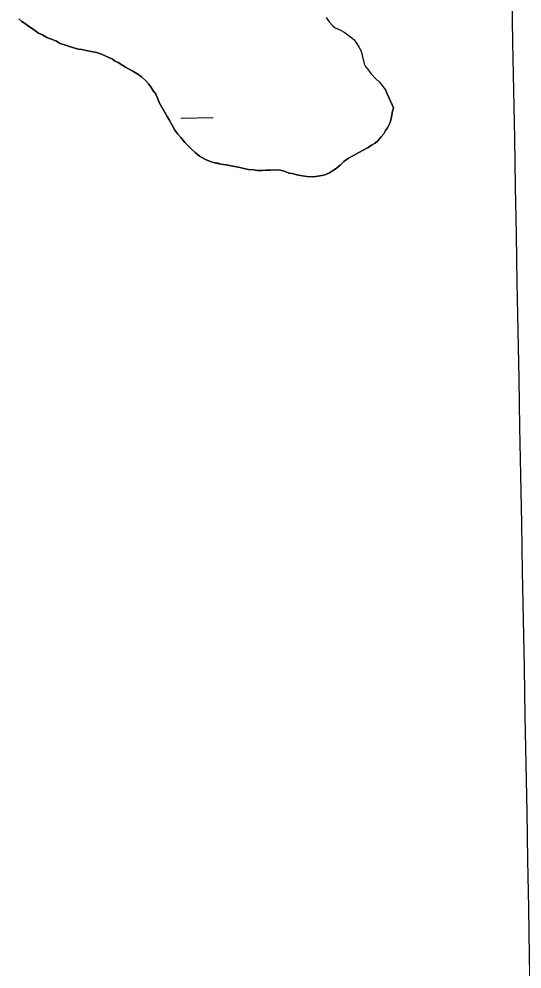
# Model space of a CAD drawing. Extents: x 3925854 to 3964121, y 224593 to 250589.
# Drawn here: x 3950841 to 3951336, y 233478 to 234413 of the extents above; entities that cross this region are included whole.
import ezdxf

# ---------------------------------------------------------------- set-up
doc = ezdxf.new("R2010")
doc.units = 0
for name, color, linetype in [('V-GRID-MAJR', 7, 'Continuous'), ('V-TOPO-SHOR', 7, 'Continuous'), ('V-WETL-SWMP', 7, 'Continuous')]:
    doc.layers.add(name, color=color, linetype=linetype)

msp = doc.modelspace()

# ---------------------------------------------------------------- linework, layer by layer
at = {"layer": 'V-GRID-MAJR'}
msp.add_spline([(3951399.639, 230414.747), (3951288.627, 236471.56), (3951177.558, 242531.458), (3951066.49, 248591.344), (3951066.433, 248594.438)], degree=3, dxfattribs=at)
at = {"layer": 'V-TOPO-SHOR'}
for points in [[(3950840.768, 234412.518), (3950843.49, 234410.093), (3950847.195, 234407.679), (3950850.158, 234405.502), (3950854.602, 234402.604), (3950860.042, 234398.489), (3950863.982, 234396.812), (3950868.177, 234394.401), (3950873.346, 234392.493), (3950877.04, 234391.057), (3950881.237, 234388.403), (3950886.649, 234386.742), (3950890.342, 234385.306), (3950893.787, 234384.36), (3950898.952, 234382.943), (3950902.634, 234382.488), (3950906.814, 234381.55), (3950911.729, 234380.618), (3950917.136, 234379.447)], [(3951142.871, 234414.089), (3951146.117, 234409.721), (3951149.355, 234406.151), (3951151.779, 234403.773), (3951157.008, 234401.426), (3951160.629, 234399.462), (3951164.254, 234397.099), (3951168.288, 234393.937), (3951170.709, 234391.96), (3951172.743, 234388.78), (3951175.59, 234384.407), (3951177.218, 234381.622), (3951178.051, 234378.429), (3951178.889, 234374.837), (3951179.72, 234371.642), (3951180.554, 234368.449), (3951181.783, 234365.662), (3951184.619, 234362.088), (3951187.052, 234358.912), (3951191.908, 234353.759), (3951195.142, 234350.589)], [(3950917.136, 234379.447), (3950922.059, 234377.782), (3950926.248, 234375.861), (3950932.654, 234372.984), (3950935.371, 234371.048), (3950938.329, 234369.606), (3950943.019, 234366.713), (3950945.734, 234365.023), (3950948.446, 234363.579), (3950952.64, 234361.169), (3950957.576, 234358.277), (3950961.281, 234355.614), (3950965.735, 234351.736), (3950968.217, 234348.817), (3950970.458, 234345.653), (3950972.702, 234341.997), (3950975.185, 234339.079), (3950977.443, 234333.951), (3950978.705, 234330.531), (3950981.451, 234325.652), (3950983.95, 234321.263), (3950986.449, 234316.629), (3950988.445, 234313.215), (3950991.442, 234308.095), (3950994.19, 234303.218), (3950997.172, 234299.323), (3951000.15, 234295.919), (3951003.877, 234291.053), (3951007.099, 234287.897), (3951010.32, 234284.741), (3951014.035, 234281.1), (3951018.24, 234277.709), (3951024.16, 234274.335), (3951028.101, 234272.658), (3951032.285, 234271.231), (3951036.463, 234270.536), (3951039.412, 234269.832), (3951044.817, 234268.904), (3951049.238, 234268.214), (3951053.172, 234267.274), (3951058.088, 234266.342), (3951063.251, 234265.169), (3951066.691, 234264.466), (3951071.846, 234264.03), (3951075.039, 234263.571), (3951079.944, 234263.62), (3951083.62, 234263.905), (3951088.527, 234263.708), (3951092.695, 234263.995), (3951098.091, 234263.805), (3951102.767, 234262.381), (3951106.216, 234260.946), (3951109.652, 234260.489), (3951114.326, 234259.309), (3951119.73, 234258.384), (3951124.152, 234257.693), (3951130.288, 234257.265), (3951134.943, 234257.804), (3951138.615, 234258.576), (3951141.793, 234259.344), (3951146.434, 234261.353), (3951149.113, 234263.098), (3951153.012, 234265.59), (3951157.147, 234269.066), (3951160.303, 234272.285), (3951165.173, 234275.769), (3951169.321, 234278.02), (3951172.247, 234279.521), (3951175.174, 234281.268), (3951179.565, 234283.519), (3951184.441, 234286.267), (3951187.609, 234288.262), (3951191.267, 234290.506), (3951193.942, 234292.741), (3951197.091, 234296.452), (3951199.758, 234299.667), (3951201.441, 234302.872), (3951203.379, 234305.344), (3951205.539, 234310.028), (3951206.736, 234312.981), (3951207.436, 234316.424), (3951208.362, 234321.829), (3951209.308, 234325.271), (3951202.16, 234341.217)], [(3951195.142, 234350.589), (3951197.98, 234347.017), (3951201.63, 234342.251), (3951202.16, 234341.217)]]:
    msp.add_lwpolyline(points, dxfattribs=at)
at = {"layer": 'V-WETL-SWMP'}
for p, q in [((3950843.49, 234410.093), (3950840.768, 234412.518)), ((3950847.194, 234407.678), (3950843.49, 234410.093)), ((3950850.159, 234405.501), (3950847.194, 234407.678)), ((3951142.871, 234414.089), (3951146.117, 234409.72)), ((3951146.117, 234409.72), (3951149.355, 234406.151)), ((3951149.355, 234406.151), (3951151.78, 234403.774)), ((3950854.603, 234402.603), (3950850.159, 234405.501)), ((3950860.041, 234398.489), (3950854.603, 234402.603)), ((3950863.982, 234396.812), (3950860.041, 234398.489)), ((3950868.176, 234394.402), (3950863.982, 234396.812)), ((3951151.78, 234403.774), (3951157.007, 234401.426)), ((3951157.007, 234401.426), (3951160.629, 234399.462)), ((3951160.629, 234399.462), (3951164.254, 234397.098)), ((3951164.254, 234397.098), (3951168.288, 234393.937)), ((3950873.346, 234392.492), (3950868.176, 234394.402)), ((3950877.04, 234391.058), (3950873.346, 234392.492)), ((3950881.236, 234388.403), (3950877.04, 234391.058)), ((3950886.649, 234386.741), (3950881.236, 234388.403)), ((3951168.288, 234393.937), (3951170.71, 234391.961)), ((3951170.71, 234391.961), (3951172.743, 234388.78)), ((3951172.743, 234388.78), (3951175.589, 234384.407)), ((3950890.343, 234385.307), (3950886.649, 234386.741)), ((3950893.786, 234384.361), (3950890.343, 234385.307)), ((3950898.951, 234382.942), (3950893.786, 234384.361)), ((3950902.635, 234382.489), (3950898.951, 234382.942)), ((3950906.814, 234381.55), (3950902.635, 234382.489)), ((3950911.729, 234380.619), (3950906.814, 234381.55)), ((3950917.136, 234379.448), (3950911.729, 234380.619)), ((3950922.059, 234377.781), (3950917.136, 234379.448)), ((3950926.248, 234375.861), (3950922.059, 234377.781)), ((3951175.589, 234384.407), (3951177.218, 234381.622)), ((3951177.218, 234381.622), (3951178.051, 234378.429)), ((3951178.051, 234378.429), (3951178.888, 234374.836)), ((3950932.654, 234372.983), (3950926.248, 234375.861)), ((3950935.371, 234371.049), (3950932.654, 234372.983)), ((3950938.329, 234369.607), (3950935.371, 234371.049)), ((3950943.019, 234366.712), (3950938.329, 234369.607)), ((3951178.888, 234374.836), (3951179.721, 234371.643)), ((3951179.721, 234371.643), (3951180.553, 234368.45)), ((3951180.553, 234368.45), (3951181.782, 234365.661)), ((3950945.734, 234365.023), (3950943.019, 234366.712)), ((3950948.446, 234363.579), (3950945.734, 234365.023)), ((3950952.64, 234361.169), (3950948.446, 234363.579)), ((3950957.575, 234358.276), (3950952.64, 234361.169)), ((3951181.782, 234365.661), (3951184.62, 234362.088)), ((3951184.62, 234362.088), (3951187.053, 234358.911)), ((3950961.281, 234355.615), (3950957.575, 234358.276)), ((3950965.735, 234351.736), (3950961.281, 234355.615)), ((3950968.218, 234348.818), (3950965.735, 234351.736)), ((3951187.053, 234358.911), (3951191.908, 234353.758)), ((3951191.908, 234353.758), (3951195.142, 234350.589)), ((3951195.142, 234350.589), (3951197.98, 234347.016)), ((3950970.457, 234345.653), (3950968.218, 234348.818)), ((3950972.702, 234341.997), (3950970.457, 234345.653)), ((3950975.184, 234339.079), (3950972.702, 234341.997)), ((3951197.98, 234347.016), (3951201.63, 234342.251)), ((3951201.63, 234342.251), (3951202.16, 234341.218)), ((3951202.16, 234341.218), (3951209.308, 234325.271)), ((3950977.444, 234333.951), (3950975.184, 234339.079)), ((3950978.705, 234330.53), (3950977.444, 234333.951)), ((3950981.452, 234325.653), (3950978.705, 234330.53)), ((3950983.95, 234321.263), (3950981.452, 234325.653)), ((3951208.362, 234321.828), (3951207.436, 234316.423)), ((3951209.308, 234325.271), (3951208.362, 234321.828)), ((3950986.449, 234316.629), (3950983.95, 234321.263)), ((3950988.446, 234313.215), (3950986.449, 234316.629)), ((3950991.441, 234308.095), (3950988.446, 234313.215)), ((3950999.894, 234314.931), (3951031.889, 234315.513)), ((3951206.735, 234312.982), (3951205.539, 234310.027)), ((3951207.436, 234316.423), (3951206.735, 234312.982)), ((3950994.189, 234303.218), (3950991.441, 234308.095)), ((3950997.172, 234299.324), (3950994.189, 234303.218)), ((3951203.379, 234305.345), (3951201.442, 234302.872)), ((3951205.539, 234310.027), (3951203.379, 234305.345)), ((3951000.15, 234295.92), (3950997.172, 234299.324)), ((3951003.878, 234291.053), (3951000.15, 234295.92)), ((3951197.092, 234296.451), (3951193.942, 234292.74)), ((3951199.758, 234299.667), (3951197.092, 234296.451)), ((3951201.442, 234302.872), (3951199.758, 234299.667)), ((3951007.099, 234287.897), (3951003.878, 234291.053)), ((3951010.319, 234284.742), (3951007.099, 234287.897)), ((3951014.035, 234281.1), (3951010.319, 234284.742)), ((3951184.442, 234286.267), (3951179.565, 234283.519)), ((3951187.61, 234288.261), (3951184.442, 234286.267)), ((3951191.267, 234290.506), (3951187.61, 234288.261)), ((3951193.942, 234292.74), (3951191.267, 234290.506)), ((3951018.239, 234277.709), (3951014.035, 234281.1)), ((3951024.16, 234274.336), (3951018.239, 234277.709)), ((3951165.173, 234275.77), (3951160.303, 234272.286)), ((3951169.32, 234278.019), (3951165.173, 234275.77)), ((3951172.247, 234279.521), (3951169.32, 234278.019)), ((3951175.173, 234281.267), (3951172.247, 234279.521)), ((3951179.565, 234283.519), (3951175.173, 234281.267)), ((3951028.101, 234272.659), (3951024.16, 234274.336)), ((3951032.285, 234271.23), (3951028.101, 234272.659)), ((3951036.462, 234270.537), (3951032.285, 234271.23)), ((3951039.412, 234269.831), (3951036.462, 234270.537)), ((3951044.817, 234268.905), (3951039.412, 234269.831)), ((3951049.239, 234268.214), (3951044.817, 234268.905)), ((3951053.173, 234267.273), (3951049.239, 234268.214)), ((3951058.088, 234266.342), (3951053.173, 234267.273)), ((3951063.25, 234265.168), (3951058.088, 234266.342)), ((3951157.147, 234269.066), (3951153.013, 234265.59)), ((3951160.303, 234272.286), (3951157.147, 234269.066)), ((3951066.691, 234264.467), (3951063.25, 234265.168)), ((3951071.846, 234264.029), (3951066.691, 234264.467)), ((3951075.039, 234263.571), (3951071.846, 234264.029)), ((3951079.944, 234263.621), (3951075.039, 234263.571)), ((3951083.62, 234263.904), (3951079.944, 234263.621)), ((3951088.527, 234263.708), (3951083.62, 234263.904)), ((3951092.694, 234263.996), (3951088.527, 234263.708)), ((3951098.092, 234263.805), (3951092.694, 234263.996)), ((3951102.766, 234262.381), (3951098.092, 234263.805)), ((3951106.215, 234260.945), (3951102.766, 234262.381)), ((3951109.653, 234260.489), (3951106.215, 234260.945)), ((3951114.325, 234259.31), (3951109.653, 234260.489)), ((3951119.73, 234258.384), (3951114.325, 234259.31)), ((3951124.152, 234257.693), (3951119.73, 234258.384)), ((3951130.288, 234257.265), (3951124.152, 234257.693)), ((3951134.943, 234257.803), (3951130.288, 234257.265)), ((3951138.614, 234258.576), (3951134.943, 234257.803)), ((3951141.794, 234259.344), (3951138.614, 234258.576)), ((3951146.434, 234261.354), (3951141.794, 234259.344)), ((3951149.114, 234263.098), (3951146.434, 234261.354)), ((3951153.013, 234265.59), (3951149.114, 234263.098))]:
    msp.add_line(p, q, dxfattribs=at)

doc.saveas('drawing.dxf')
